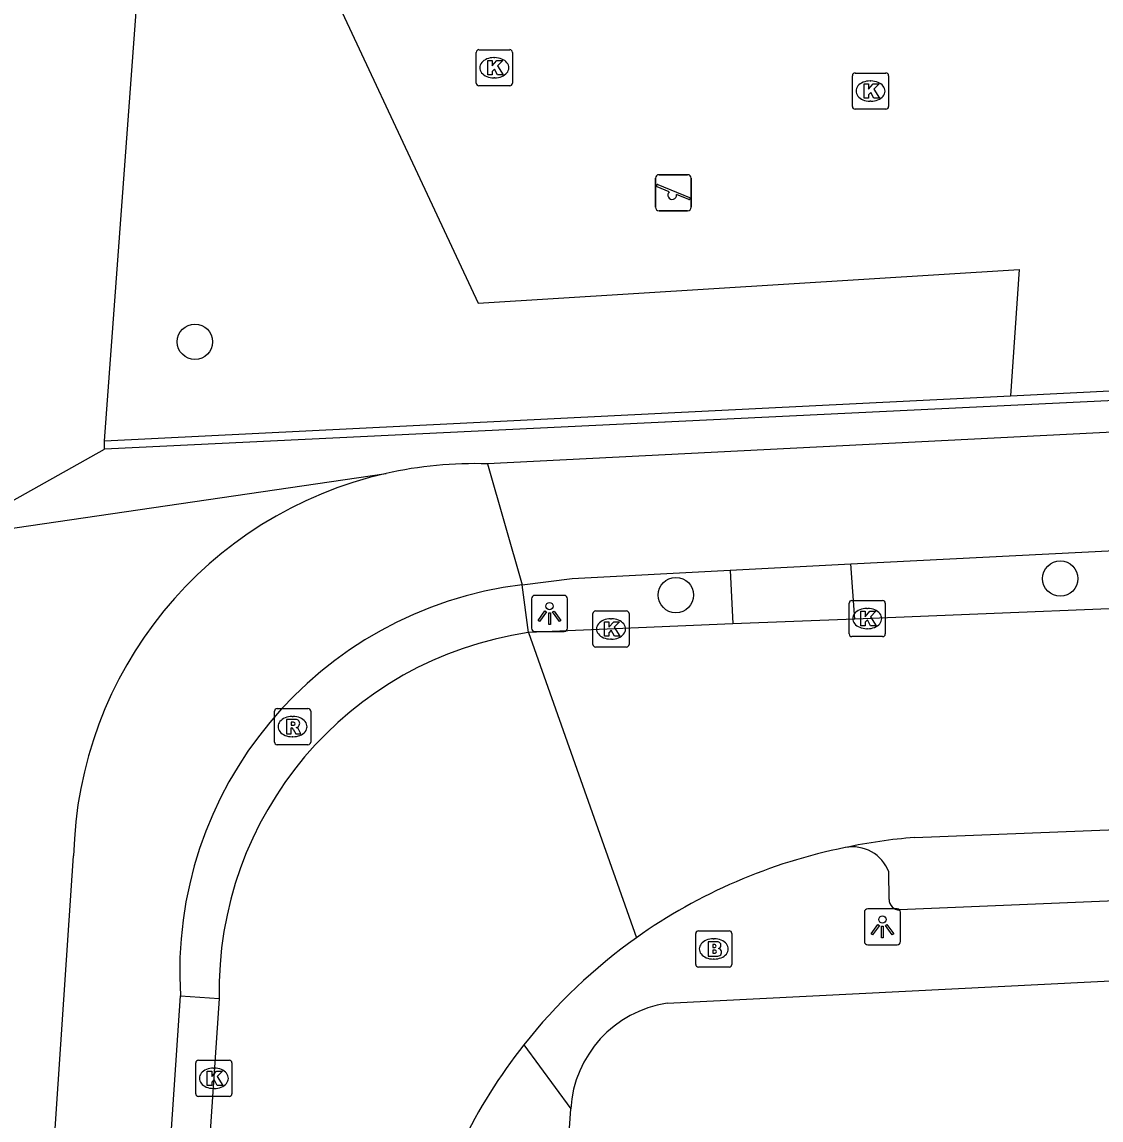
# Model space of a CAD drawing. Extents: x 161848 to 162726, y 385382 to 386521.
# Drawn here: x 162052.57 to 162082.41, y 386343.55 to 386373.9 of the extents above; entities that cross this region are included whole.
import ezdxf

# ---------------------------------------------------------------- set-up
doc = ezdxf.new("R2010")
doc.units = 0
for name, color, linetype in [('IMGEO_Boom', 7, 'Continuous'), ('IMGEO_Brandkraan', 7, 'Continuous'), ('IMGEO_Fietspad_gesloten', 7, 'Continuous'), ('IMGEO_Groenvoorziening', 7, 'Continuous'), ('IMGEO_Kolk', 7, 'Continuous'), ('IMGEO_Lichtpunt', 7, 'Continuous'), ('IMGEO_Muur', 7, 'Continuous'), ('IMGEO_Rijbaan_lokaal_open', 7, 'Continuous'), ('IMGEO_Rioolput', 7, 'Continuous'), ('IMGEO_Speelvoorziening', 7, 'Continuous'), ('IMGEO_Voetpad_open', 7, 'Continuous')]:
    doc.layers.add(name, color=color, linetype=linetype)

msp = doc.modelspace()

# ---------------------------------------------------------------- linework, layer by layer
at = {"layer": 'IMGEO_Boom'}
for centre in [(162057.356, 386365.059), (162081.279, 386358.514), (162070.652, 386358.059)]:
    msp.add_circle(centre, 0.489, dxfattribs=at)
at = {"layer": 'IMGEO_Brandkraan'}
for p, q in [((162071.274, 386348.776), (162072.126, 386348.776)), ((162071.199, 386347.85), (162071.199, 386348.702)), ((162071.687, 386348.556), (162071.712, 386348.556)), ((162072.2, 386348.702), (162072.2, 386347.85)), ((162071.71, 386347.996), (162071.685, 386347.996)), ((162072.126, 386347.776), (162071.274, 386347.776))]:
    msp.add_line(p, q, dxfattribs=at)
for points in [[(162071.274, 386348.776), (162072.126, 386348.776)], [(162071.199, 386347.85), (162071.199, 386348.702)], [(162071.547, 386348.476), (162071.547, 386348.076), (162071.76, 386348.076)], [(162071.778, 386348.476), (162071.547, 386348.476)], [(162072.2, 386348.702), (162072.2, 386347.85)], [(162071.726, 386348.395), (162071.672, 386348.395), (162071.672, 386348.319)], [(162071.672, 386348.319), (162071.725, 386348.319)], [(162071.734, 386348.243), (162071.672, 386348.243), (162071.672, 386348.162)], [(162071.672, 386348.162), (162071.734, 386348.162)], [(162072.126, 386347.776), (162071.274, 386347.776)]]:
    msp.add_lwpolyline(points, dxfattribs=at)
for centre, radius, start, end in [((162071.276, 386348.7), 0.0765, 91.552, 178.448), ((162071.276, 386348.7), 0.0765, 91.552, 178.448), ((162072.124, 386348.7), 0.0765, 1.552, 88.448), ((162072.124, 386348.7), 0.0765, 1.552, 88.448), ((162071.782, 386348.331), 0.145, 59.4692, 91.5367), ((162071.807, 386348.378), 0.0922, 285.5137, 58.1501), ((162071.727, 386348.357), 0.0379, 267.8285, 90.9355), ((162071.735, 386348.202), 0.0404, 269.8759, 90.5077), ((162071.812, 386348.186), 0.105, 301.3115, 78.989), ((162071.276, 386347.852), 0.0765, 181.552, 268.448), ((162071.276, 386347.852), 0.0765, 181.552, 268.448), ((162071.766, 386348.327), 0.251, 268.6676, 293.5347), ((162072.124, 386347.852), 0.0765, 271.552, 358.448), ((162072.124, 386347.852), 0.0765, 271.552, 358.448)]:
    msp.add_arc(centre, radius, start, end, dxfattribs=at)
for centre, major_axis, ratio, start_param, end_param in [((162071.686, 386348.276), (-0.387, 0.002), 0.722429, 4.712389, 7.853982), ((162071.711, 386348.276), (-0.39, 0.002), 0.717154, 1.570796, 4.712389)]:
    msp.add_ellipse(centre, major_axis=major_axis, ratio=ratio, start_param=start_param, end_param=end_param, dxfattribs=at)
at = {"layer": 'IMGEO_Fietspad_gesloten'}
for points in [[(162152.32, 386366.073), (162131.297, 386364.979), (162122.27, 386364.487), (162115.293, 386364.208), (162065.445, 386361.685)], [(162065.445, 386361.685), (162066.4, 386358.343)], [(162075.491, 386358.922), (162086.436, 386359.471)], [(162072.157, 386358.748), (162075.491, 386358.922)], [(162066.4, 386358.343), (162067.788, 386358.516), (162072.157, 386358.748)], [(162045.852, 386229.774), (162054.002, 386350.846)], [(162053.462, 386295.238), (162056.953, 386346.978)]]:
    msp.add_lwpolyline(points, dxfattribs=at)
for centre, radius, start, end in [((162065.074, 386350.653), 11.038, 88.0754, 102.7513), ((162065.076, 386350.614), 11.076, 102.7141, 178.8022), ((162067.714, 386347.642), 10.781, 96.9993, 183.5315)]:
    msp.add_arc(centre, radius, start, end, dxfattribs=at)
at = {"layer": 'IMGEO_Groenvoorziening'}
msp.add_lwpolyline([(162060.371, 386426.78), (162059.237, 386409.724), (162058.573, 386399.326), (162060.958, 386395.005), (162059.81, 386377.62), (162065.185, 386366.125), (162080.144, 386367.054), (162079.904, 386363.565)], dxfattribs=at)
at = {"layer": 'IMGEO_Kolk'}
for p, q in [((162065.131, 386372.209), (162065.131, 386373.061)), ((162065.206, 386373.135), (162066.058, 386373.135)), ((162066.132, 386373.061), (162066.132, 386372.209)), ((162065.619, 386372.915), (162065.644, 386372.915)), ((162075.532, 386371.564), (162075.532, 386372.416)), ((162075.607, 386372.49), (162076.459, 386372.49)), ((162076.533, 386372.416), (162076.533, 386371.564)), ((162066.058, 386372.135), (162065.206, 386372.135)), ((162065.642, 386372.355), (162065.617, 386372.355)), ((162076.02, 386372.27), (162076.045, 386372.27)), ((162076.043, 386371.71), (162076.018, 386371.71)), ((162076.459, 386371.49), (162075.607, 386371.49)), ((162075.516, 386357.909), (162076.368, 386357.909)), ((162068.358, 386356.695), (162068.358, 386357.547)), ((162068.433, 386357.621), (162069.285, 386357.621)), ((162069.359, 386357.547), (162069.359, 386356.695)), ((162075.441, 386356.983), (162075.441, 386357.835)), ((162075.929, 386357.689), (162075.954, 386357.689)), ((162076.442, 386357.835), (162076.442, 386356.983)), ((162068.846, 386357.401), (162068.871, 386357.401)), ((162075.952, 386357.129), (162075.927, 386357.129)), ((162068.869, 386356.841), (162068.844, 386356.841)), ((162076.368, 386356.909), (162075.516, 386356.909)), ((162069.285, 386356.621), (162068.433, 386356.621)), ((162057.377, 386344.274), (162057.377, 386345.126)), ((162057.452, 386345.2), (162058.304, 386345.2)), ((162058.378, 386345.126), (162058.378, 386344.274)), ((162057.865, 386344.98), (162057.89, 386344.98)), ((162058.304, 386344.2), (162057.452, 386344.2)), ((162057.888, 386344.42), (162057.863, 386344.42))]:
    msp.add_line(p, q, dxfattribs=at)
for points in [[(162065.131, 386372.209), (162065.131, 386373.061)], [(162065.206, 386373.135), (162066.058, 386373.135)], [(162066.132, 386373.061), (162066.132, 386372.209)], [(162065.452, 386372.835), (162065.575, 386372.835), (162065.575, 386372.684), (162065.705, 386372.835), (162065.869, 386372.835), (162065.723, 386372.684), (162065.876, 386372.435), (162065.724, 386372.435), (162065.639, 386372.599), (162065.575, 386372.532), (162065.575, 386372.435), (162065.452, 386372.435), (162065.452, 386372.835)], [(162075.532, 386371.564), (162075.532, 386372.416)], [(162075.607, 386372.49), (162076.459, 386372.49)], [(162076.533, 386372.416), (162076.533, 386371.564)], [(162066.058, 386372.135), (162065.206, 386372.135)], [(162075.853, 386372.19), (162075.976, 386372.19), (162075.976, 386372.039), (162076.106, 386372.19), (162076.27, 386372.19), (162076.124, 386372.039), (162076.277, 386371.79), (162076.125, 386371.79), (162076.04, 386371.954), (162075.976, 386371.887), (162075.976, 386371.79), (162075.853, 386371.79), (162075.853, 386372.19)], [(162076.459, 386371.49), (162075.607, 386371.49)], [(162075.516, 386357.909), (162076.368, 386357.909)], [(162068.358, 386356.695), (162068.358, 386357.547)], [(162068.433, 386357.621), (162069.285, 386357.621)], [(162069.359, 386357.547), (162069.359, 386356.695)], [(162075.441, 386356.983), (162075.441, 386357.835)], [(162075.762, 386357.609), (162075.885, 386357.609), (162075.885, 386357.458), (162076.015, 386357.609), (162076.179, 386357.609), (162076.033, 386357.458), (162076.186, 386357.209), (162076.034, 386357.209), (162075.949, 386357.373), (162075.885, 386357.306), (162075.885, 386357.209), (162075.762, 386357.209), (162075.762, 386357.609)], [(162076.442, 386357.835), (162076.442, 386356.983)], [(162068.679, 386357.321), (162068.802, 386357.321), (162068.802, 386357.17), (162068.932, 386357.321), (162069.096, 386357.321), (162068.95, 386357.17), (162069.103, 386356.921), (162068.951, 386356.921), (162068.866, 386357.085), (162068.802, 386357.018), (162068.802, 386356.921), (162068.679, 386356.921), (162068.679, 386357.321)], [(162076.368, 386356.909), (162075.516, 386356.909)], [(162069.285, 386356.621), (162068.433, 386356.621)], [(162057.377, 386344.274), (162057.377, 386345.126)], [(162057.452, 386345.2), (162058.304, 386345.2)], [(162058.378, 386345.126), (162058.378, 386344.274)], [(162057.698, 386344.9), (162057.821, 386344.9), (162057.821, 386344.749), (162057.951, 386344.9), (162058.115, 386344.9), (162057.969, 386344.749), (162058.122, 386344.5), (162057.97, 386344.5), (162057.885, 386344.664), (162057.821, 386344.597), (162057.821, 386344.5), (162057.698, 386344.5), (162057.698, 386344.9)], [(162058.304, 386344.2), (162057.452, 386344.2)]]:
    msp.add_lwpolyline(points, dxfattribs=at)
for centre, start, end in [((162065.208, 386373.059), 91.552, 178.448), ((162065.208, 386373.059), 91.552, 178.448), ((162066.056, 386373.059), 1.552, 88.448), ((162066.056, 386373.059), 1.552, 88.448), ((162075.609, 386372.414), 91.552, 178.448), ((162075.609, 386372.414), 91.552, 178.448), ((162076.457, 386372.414), 1.552, 88.448), ((162076.457, 386372.414), 1.552, 88.448), ((162065.208, 386372.211), 181.552, 268.448), ((162065.208, 386372.211), 181.552, 268.448), ((162066.056, 386372.211), 271.552, 358.448), ((162066.056, 386372.211), 271.552, 358.448), ((162075.609, 386371.566), 181.552, 268.448), ((162075.609, 386371.566), 181.552, 268.448), ((162076.457, 386371.566), 271.552, 358.448), ((162076.457, 386371.566), 271.552, 358.448), ((162075.518, 386357.833), 91.552, 178.448), ((162075.518, 386357.833), 91.552, 178.448), ((162076.366, 386357.833), 1.552, 88.448), ((162076.366, 386357.833), 1.552, 88.448), ((162068.435, 386357.545), 91.552, 178.448), ((162068.435, 386357.545), 91.552, 178.448), ((162069.283, 386357.545), 1.552, 88.448), ((162069.283, 386357.545), 1.552, 88.448), ((162075.518, 386356.985), 181.552, 268.448), ((162075.518, 386356.985), 181.552, 268.448), ((162076.366, 386356.985), 271.552, 358.448), ((162076.366, 386356.985), 271.552, 358.448), ((162068.435, 386356.697), 181.552, 268.448), ((162068.435, 386356.697), 181.552, 268.448), ((162069.283, 386356.697), 271.552, 358.448), ((162069.283, 386356.697), 271.552, 358.448), ((162057.454, 386345.124), 91.552, 178.448), ((162057.454, 386345.124), 91.552, 178.448), ((162058.302, 386345.124), 1.552, 88.448), ((162058.302, 386345.124), 1.552, 88.448), ((162057.454, 386344.276), 181.552, 268.448), ((162057.454, 386344.276), 181.552, 268.448), ((162058.302, 386344.276), 271.552, 358.448), ((162058.302, 386344.276), 271.552, 358.448)]:
    msp.add_arc(centre, 0.0765, start, end, dxfattribs=at)
for centre, major_axis, ratio, start_param, end_param in [((162065.618, 386372.635), (-0.387, 0.002), 0.722429, 4.712389, 7.853982), ((162065.643, 386372.635), (-0.39, 0.002), 0.717154, 1.570796, 4.712389), ((162076.019, 386371.99), (-0.387, 0.002), 0.722429, 4.712389, 7.853982), ((162076.044, 386371.99), (-0.39, 0.002), 0.717154, 1.570796, 4.712389), ((162075.928, 386357.409), (-0.387, 0.002), 0.722429, 4.712389, 7.853982), ((162075.953, 386357.409), (-0.39, 0.002), 0.717154, 1.570796, 4.712389), ((162068.845, 386357.121), (-0.387, 0.002), 0.722429, 4.712389, 7.853982), ((162068.87, 386357.121), (-0.39, 0.002), 0.717154, 1.570796, 4.712389), ((162057.864, 386344.7), (-0.387, 0.002), 0.722429, 4.712389, 7.853982), ((162057.889, 386344.7), (-0.39, 0.002), 0.717154, 1.570796, 4.712389)]:
    msp.add_ellipse(centre, major_axis=major_axis, ratio=ratio, start_param=start_param, end_param=end_param, dxfattribs=at)
at = {"layer": 'IMGEO_Lichtpunt'}
for p, q in [((162066.659, 386357.955), (162066.659, 386357.148)), ((162066.659, 386357.955), (162066.659, 386357.148)), ((162067.561, 386358.05), (162066.753, 386358.05)), ((162067.561, 386358.05), (162066.753, 386358.05)), ((162067.655, 386357.148), (162067.655, 386357.955)), ((162067.655, 386357.148), (162067.655, 386357.955)), ((162066.753, 386357.054), (162067.561, 386357.054)), ((162066.753, 386357.054), (162067.561, 386357.054)), ((162076.766, 386349.386), (162075.958, 386349.386)), ((162076.766, 386349.386), (162075.958, 386349.386)), ((162075.864, 386349.291), (162075.864, 386348.484)), ((162075.864, 386349.291), (162075.864, 386348.484)), ((162076.86, 386348.484), (162076.86, 386349.291)), ((162076.86, 386348.484), (162076.86, 386349.291)), ((162075.958, 386348.39), (162076.766, 386348.39)), ((162075.958, 386348.39), (162076.766, 386348.39))]:
    msp.add_line(p, q, dxfattribs=at)
for points in [[(162067.033, 386357.619), (162067.072, 386357.591), (162066.884, 386357.329), (162066.846, 386357.356), (162067.033, 386357.619)], [(162067.135, 386357.571), (162067.182, 386357.571), (162067.182, 386357.249), (162067.135, 386357.249), (162067.135, 386357.571)], [(162067.245, 386357.591), (162067.283, 386357.618), (162067.47, 386357.356), (162067.431, 386357.328), (162067.245, 386357.591)], [(162076.238, 386348.955), (162076.277, 386348.927), (162076.089, 386348.665), (162076.051, 386348.692), (162076.238, 386348.955)], [(162076.34, 386348.907), (162076.387, 386348.907), (162076.387, 386348.585), (162076.34, 386348.585), (162076.34, 386348.907)], [(162076.45, 386348.927), (162076.488, 386348.954), (162076.675, 386348.692), (162076.636, 386348.664), (162076.45, 386348.927)]]:
    msp.add_lwpolyline(points, dxfattribs=at)
for centre in [(162067.158, 386357.753), (162076.363, 386349.089)]:
    msp.add_circle(centre, 0.0994, dxfattribs=at)
for centre, start, end in [((162066.753, 386357.955), 90, 180), ((162066.753, 386357.955), 90, 180), ((162067.561, 386357.955), 0, 90), ((162067.561, 386357.955), 0, 90), ((162066.753, 386357.148), 180, 270), ((162066.753, 386357.148), 180, 270), ((162067.561, 386357.148), 270, 0), ((162067.561, 386357.148), 270, 360), ((162075.958, 386349.291), 90, 180), ((162075.958, 386349.291), 90, 180), ((162076.766, 386349.291), 0, 90), ((162076.766, 386349.291), 0, 90), ((162075.958, 386348.484), 180, 270), ((162075.958, 386348.484), 180, 270), ((162076.766, 386348.484), 270, 0), ((162076.766, 386348.484), 270, 360)]:
    msp.add_arc(centre, 0.0946, start, end, dxfattribs=at)
at = {"layer": 'IMGEO_Muur'}
for points in [[(162096.178, 386364.084), (162054.855, 386362.092)], [(162079.904, 386363.565), (162083.018, 386363.719)], [(162054.854, 386362.326), (162079.904, 386363.565)], [(162054.855, 386362.092), (162054.854, 386362.326)]]:
    msp.add_lwpolyline(points, dxfattribs=at)
at = {"layer": 'IMGEO_Rijbaan_lokaal_open'}
for points in [[(162086.487, 386357.836), (162075.596, 386357.395)], [(162072.225, 386357.267), (162066.573, 386357.021)], [(162075.596, 386357.395), (162072.225, 386357.267)], [(162066.573, 386357.021), (162069.563, 386348.586)], [(162077.247, 386351.358), (162107.547, 386352.554)], [(162058.028, 386346.909), (162054.511, 386295.129)]]:
    msp.add_lwpolyline(points, dxfattribs=at)
for centre, radius, start, end in [((162068.023, 386347.129), 9.998, 98.3413, 181.2607), ((162078.387, 386336.878), 14.524, 94.5006, 102.1207), ((162078.313, 386336.252), 15.122, 101.351, 125.3548), ((162078.207, 386336.382), 14.955, 125.3104, 141.8216), ((162078.295, 386336.28), 15.088, 141.7243, 166.4618)]:
    msp.add_arc(centre, radius, start, end, dxfattribs=at)
at = {"layer": 'IMGEO_Rioolput'}
for p, q in [((162059.554, 386353.996), (162059.554, 386354.848)), ((162059.629, 386354.922), (162060.481, 386354.922)), ((162060.555, 386354.848), (162060.555, 386353.996)), ((162060.042, 386354.702), (162060.067, 386354.702)), ((162060.481, 386353.922), (162059.629, 386353.922)), ((162060.065, 386354.142), (162060.04, 386354.142))]:
    msp.add_line(p, q, dxfattribs=at)
for points in [[(162059.554, 386353.996), (162059.554, 386354.848)], [(162059.629, 386354.922), (162060.481, 386354.922)], [(162060.555, 386354.848), (162060.555, 386353.996)], [(162060.143, 386354.62), (162059.891, 386354.622), (162059.891, 386354.222)], [(162060.069, 386354.541), (162060.015, 386354.541), (162060.015, 386354.46)], [(162059.891, 386354.222), (162060.015, 386354.222), (162060.015, 386354.384), (162060.026, 386354.384)], [(162060.015, 386354.46), (162060.067, 386354.46)], [(162060.073, 386354.355), (162060.144, 386354.222), (162060.284, 386354.222), (162060.219, 386354.348)], [(162060.481, 386353.922), (162059.629, 386353.922)]]:
    msp.add_lwpolyline(points, dxfattribs=at)
for centre, radius, start, end in [((162059.631, 386354.846), 0.0765, 91.552, 178.448), ((162059.631, 386354.846), 0.0765, 91.552, 178.448), ((162060.479, 386354.846), 0.0765, 1.552, 88.448), ((162060.479, 386354.846), 0.0765, 1.552, 88.448), ((162060.075, 386354.445), 0.0964, 77.0061, 93.1865), ((162060.089, 386354.502), 0.0378, 276.6634, 79.6772), ((162060.142, 386354.51), 0.109, 350.3612, 89.416), ((162060.025, 386354.331), 0.0533, 26.0293, 88.6989), ((162060.051, 386354.649), 0.19, 274.7715, 282.9687), ((162060.14, 386354.51), 0.112, 277.5842, 350.9817), ((162060.124, 386354.295), 0.108, 29.5134, 73.7905), ((162059.631, 386353.998), 0.0765, 181.552, 268.448), ((162059.631, 386353.998), 0.0765, 181.552, 268.448), ((162060.479, 386353.998), 0.0765, 271.552, 358.448), ((162060.479, 386353.998), 0.0765, 271.552, 358.448)]:
    msp.add_arc(centre, radius, start, end, dxfattribs=at)
for centre, major_axis, ratio, start_param, end_param in [((162060.041, 386354.422), (-0.387, 0.002), 0.722429, 4.712389, 7.853982), ((162060.066, 386354.422), (-0.39, 0.002), 0.717154, 1.570796, 4.712389)]:
    msp.add_ellipse(centre, major_axis=major_axis, ratio=ratio, start_param=start_param, end_param=end_param, dxfattribs=at)
at = {"layer": 'IMGEO_Speelvoorziening'}
for p, q in [((162070.087, 386368.779), (162070.087, 386369.579)), ((162070.087, 386369.579), (162070.087, 386368.779)), ((162070.156, 386369.404), (162071.032, 386369.051)), ((162070.187, 386369.679), (162070.977, 386369.679)), ((162070.977, 386369.679), (162070.187, 386369.679)), ((162071.077, 386369.579), (162071.077, 386368.779)), ((162071.077, 386368.779), (162071.077, 386369.579)), ((162070.47, 386369.207), (162070.131, 386369.344)), ((162071.008, 386368.991), (162070.668, 386369.128)), ((162070.977, 386368.679), (162070.187, 386368.679)), ((162070.187, 386368.679), (162070.977, 386368.679))]:
    msp.add_line(p, q, dxfattribs=at)
for centre, radius, start, end in [((162070.187, 386369.579), 0.1, 90, 180), ((162070.187, 386369.579), 0.1, 90, 180), ((162070.144, 386369.374), 0.0327, 68.078, 248.078), ((162070.977, 386369.579), 0.1, 0, 90), ((162070.977, 386369.579), 0.1, 360, 90), ((162070.549, 386369.117), 0.12, 130.9928, 5.1632), ((162070.187, 386368.779), 0.1, 180, 270), ((162070.187, 386368.779), 0.1, 180, 270), ((162070.977, 386368.779), 0.1, 270, 0), ((162070.977, 386368.779), 0.1, 270, 0), ((162071.02, 386369.021), 0.0327, 248.078, 68.078)]:
    msp.add_arc(centre, radius, start, end, dxfattribs=at)
at = {"layer": 'IMGEO_Voetpad_open'}
for points in [[(162054.854, 386362.326), (162056.721, 386387.548), (162058.28, 386411.611), (162059.326, 386426.861)], [(162050.477, 386359.642), (162054.855, 386362.092)], [(162050.477, 386359.642), (162062.638, 386361.419)], [(162075.596, 386357.395), (162075.491, 386358.922)], [(162072.157, 386358.748), (162072.225, 386357.267)], [(162066.573, 386357.021), (162066.4, 386358.343)], [(162106.899, 386350.607), (162076.837, 386349.354)], [(162076.545, 386349.647), (162076.54, 386350.405)], [(162070.409, 386346.778), (162124.225, 386349.488)], [(162056.953, 386346.978), (162058.028, 386346.909)], [(162066.451, 386345.626), (162067.745, 386343.857)], [(162066.326, 386323.241), (162067.745, 386343.857)]]:
    msp.add_lwpolyline(points, dxfattribs=at)
for centre, radius, start, end in [((162075.536, 386350.024), 1.074, 20.7851, 100.694), ((162076.849, 386349.658), 0.305, 182.1463, 267.6579), ((162070.891, 386343.663), 3.152, 98.794, 176.4754)]:
    msp.add_arc(centre, radius, start, end, dxfattribs=at)

doc.saveas('drawing.dxf')
